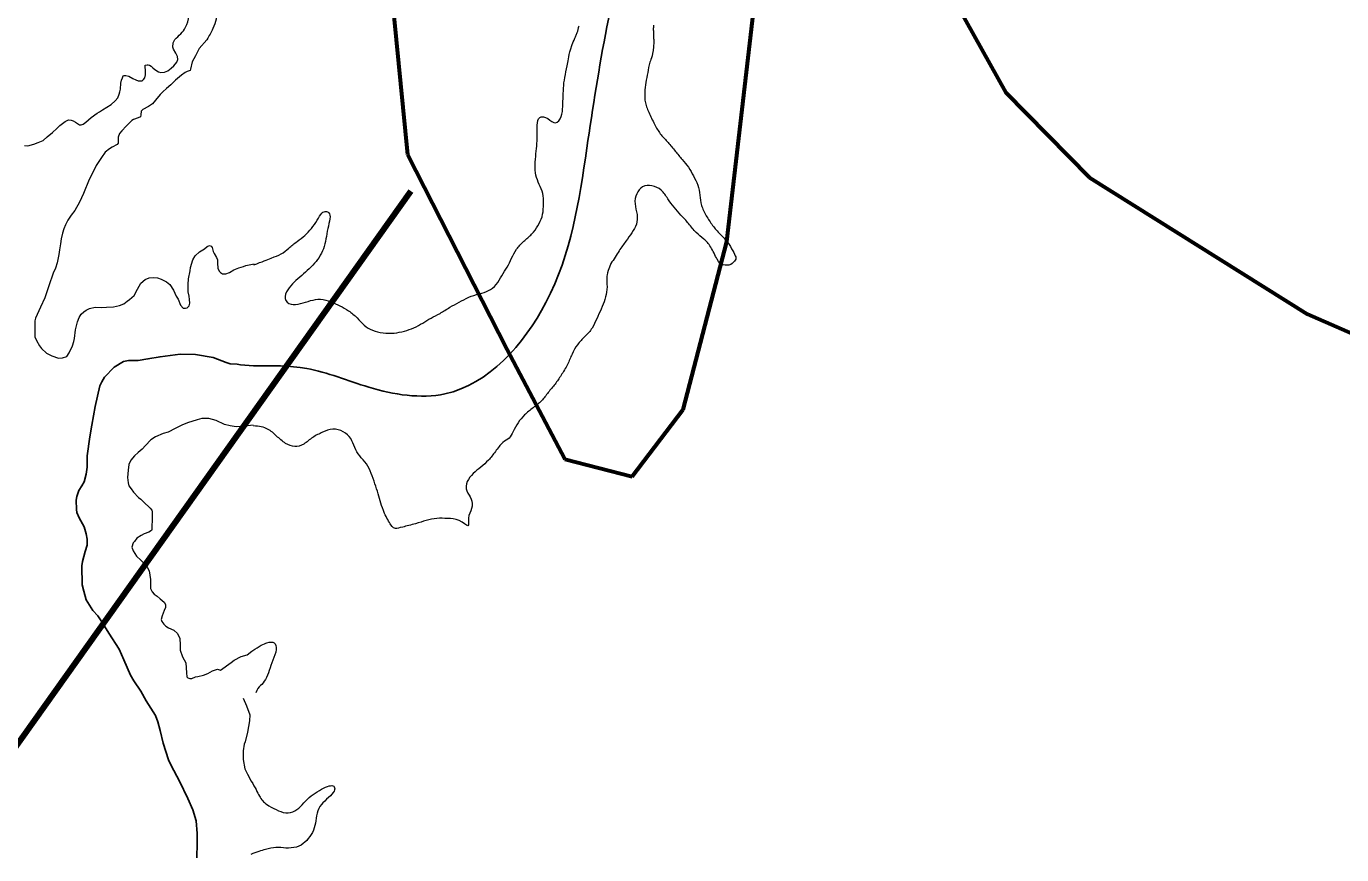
# Model space of a CAD drawing. Extents: x 553962 to 842807, y 8883888 to 9032388.
# Drawn here: x 712332 to 715092, y 8968303 to 8970041 of the extents above; entities that cross this region are included whole.
import ezdxf

# ---------------------------------------------------------------- set-up
doc = ezdxf.new("R2010")
doc.units = 0
doc.header["$LTSCALE"] = 200
doc.linetypes.add('LONG_DASH_SHORT_DASH', pattern=[9.9, 6, -1.2, 1.5, -1.2])
for name, color, linetype, lineweight in [('24', 7, 'Continuous', 25), ('7', 7, 'Continuous', 90), ('8', 7, 'Continuous', 13), ('9', 7, 'Continuous', 90)]:
    doc.layers.add(name, color=color, linetype=linetype, lineweight=lineweight)

msp = doc.modelspace()

# ---------------------------------------------------------------- linework, layer by layer
at = {"layer": '24'}
for points in [[(712690, 8968326.5), (712690.3, 8968347.4), (712687.7, 8968373.4), (712681.1, 8968396.6), (712670.7, 8968420.3), (712652.7, 8968457.2), (712635.7, 8968489.6), (712630.2, 8968501.8), (712618.7, 8968536.4), (712612.4, 8968563.2), (712607.7, 8968581.2), (712602.5, 8968594.8), (712582.9, 8968625.7), (712571.7, 8968645.8), (712556.8, 8968667.7), (712550.1, 8968679.4), (712536.4, 8968711.4), (712526.2, 8968733.8), (712504.6, 8968767.7), (712488.9, 8968793.2), (712481.3, 8968803.6), (712470.9, 8968814.8), (712457.3, 8968837.7), (712452.4, 8968855.4), (712449, 8968868.7), (712448.2, 8968908.5), (712449.5, 8968918.2), (712455.2, 8968939), (712459.4, 8968952.5), (712458.9, 8968964.7), (712457.1, 8968975.7), (712452.6, 8968990.5), (712442.7, 8969009.5), (712437.8, 8969020.8), (712436.7, 8969027), (712435.9, 8969046.5), (712437.7, 8969054.3), (712441.6, 8969067.1), (712447.9, 8969077), (712452.6, 8969085.3), (712457.3, 8969101), (712459.4, 8969116.1), (712459.2, 8969139.7), (712464.6, 8969179.8), (712468.8, 8969203.8), (712475.9, 8969243.4), (712486.1, 8969286.9), (712490, 8969295), (712495.5, 8969304.8), (712515.6, 8969325.4), (712535.4, 8969337.4), (712546.3, 8969339.7), (712566.2, 8969339.7), (712586.8, 8969343.1), (712612.1, 8969347.5), (712654.3, 8969353), (712686.3, 8969352.2), (712723.6, 8969346.3), (712751, 8969335.6), (712759.6, 8969332.7), (712773.7, 8969331.9), (712781.3, 8969330.9), (712808.4, 8969328.7)], [(712689.2, 8968296.1), (712690, 8968326.5)]]:
    msp.add_lwpolyline(points, dxfattribs=at)
msp.add_spline([(712808.4, 8969328.7), (712919.9, 8969322.8), (713050.3, 8969283.7), (713210.1, 8969269.8), (713421.9, 8969461.2), (713507.8, 8969785.2), (713611.3, 8970290), (713710.5, 8970556), (713756, 8970671), (713844.9, 8971036.8), (713896, 8971286.1), (714036.6, 8971490.7), (714335.6, 8971975.9), (714439.2, 8972202.6), (714548.2, 8972369.4), (714774.9, 8972667.5), (714944, 8972914.8), (715048.1, 8973090.5)], degree=3, dxfattribs=at)
at = {"layer": '7', "linetype": 'LONG_DASH_SHORT_DASH', "lineweight": 60}
for points in [[(713548.2, 8973037.2), (713667.8, 8972559), (713145.8, 8971468), (713072, 8971115.2), (713033.8, 8970779.8), (713131.2, 8969771.7), (713339.8, 8969363.5), (713461.5, 8969132.7), (713602.6, 8969096.1), (713709.9, 8969236.6), (713801.3, 8969589.2), (713858.6, 8970083.5), (713912.6, 8970189.1), (714054.9, 8970293.8), (714248.1, 8970150.8), (714387.4, 8969902.2)], [(714387.4, 8969902.2), (714562.6, 8969724), (714791.2, 8969580.7), (715019.8, 8969437.3), (715266.3, 8969329.2), (715566.5, 8969291.3), (716240, 8969497.5), (716452.6, 8969548.7), (716647.3, 8969582.3), (716912.5, 8969580.1), (717194.9, 8969524.6), (717616.1, 8969176.7), (717779.5, 8968954.6), (717981.6, 8968510.6), (718255.9, 8967518.7), (718550, 8966774), (718899, 8966240.8), (719126.6, 8965991.5), (719265.4, 8965689.9), (719369.1, 8965406.3), (719491, 8965193.2), (719658.3, 8965140.1)]]:
    msp.add_lwpolyline(points, dxfattribs=at)
at = {"layer": '8'}
for points in [[(713479.4, 8970008.8), (713480.9, 8970011.9), (713482.7, 8970015.9), (713483.9, 8970018.7), (713484.8, 8970020.8), (713485.6, 8970022.7), (713486.3, 8970024.5), (713487, 8970026.2), (713487.6, 8970027.8), (713488.1, 8970029.3), (713488.6, 8970030.9), (713489, 8970032.4), (713489.4, 8970033.9), (713489.8, 8970035.5), (713490.2, 8970037.1), (713490.6, 8970038.8), (713491, 8970040.4), (713491.4, 8970042)], [(713647.5, 8970043.5), (713647.4, 8970041), (713647.4, 8970038.5), (713647.3, 8970036.1), (713647.3, 8970033.8), (713647.4, 8970031.5), (713647.4, 8970029.5), (713647.5, 8970027.6), (713647.5, 8970025.8), (713647.6, 8970024.2), (713647.7, 8970022.5), (713647.8, 8970020.9), (713647.8, 8970019.3), (713647.9, 8970017.6), (713648, 8970015.8), (713648.2, 8970013.4), (713648.3, 8970009.8), (713648.5, 8970007.8)], [(712327.5, 8969790.7), (712334.5, 8969790.5), (712347, 8969793.7), (712356.3, 8969797), (712366.6, 8969801.3), (712375.3, 8969809), (712386.5, 8969817.9), (712395.8, 8969826.9), (712402.2, 8969833), (712413.3, 8969841.2), (712420.2, 8969844.5), (712425.9, 8969844.1), (712430, 8969842.7), (712434.8, 8969839.7), (712439.2, 8969837), (712443.3, 8969834.5), (712446.8, 8969834.5), (712450.9, 8969835.7), (712456.5, 8969839.7), (712467.8, 8969849.6), (712480.2, 8969858.5), (712485.3, 8969861.7), (712491.6, 8969866.1), (712500.8, 8969871.7), (712509.9, 8969877.2), (712518, 8969884.6), (712523.5, 8969890.7), (712526.5, 8969898.8), (712528.1, 8969903.4), (712529.1, 8969909.1), (712530.1, 8969922), (712531.6, 8969928.1), (712533.1, 8969932.8), (712535.1, 8969936.9), (712537, 8969937.9), (712540.2, 8969938.1), (712546.7, 8969936.6), (712555.2, 8969931.5), (712561.1, 8969928.6), (712566.5, 8969926.7), (712574.4, 8969926.8), (712577.6, 8969929.3), (712579.9, 8969933.1), (712581.5, 8969939.4), (712581.8, 8969944.2), (712581.4, 8969949.7), (712580.9, 8969954.3), (712581.2, 8969959.5), (712585.3, 8969960.3), (712587.1, 8969960.1), (712589.7, 8969959.2), (712593.7, 8969957.3), (712597.3, 8969954.2), (712601.3, 8969950.2), (712608.8, 8969945.6), (712613.9, 8969944), (712621.2, 8969944.7), (712628.5, 8969947.3), (712635.7, 8969952.9), (712641.3, 8969958.4), (712647.3, 8969965.6), (712649.5, 8969971.3), (712648.5, 8969978), (712645.4, 8969984.6), (712640.4, 8969993), (712638.7, 8969997), (712639.5, 8970006.7), (712643.1, 8970013.3)], [(712710.5, 8970013), (712694.5, 8969994.3), (712686.4, 8969978.8), (712679.6, 8969966.4), (712675.9, 8969951.4), (712675.4, 8969948), (712669.3, 8969946.1), (712665.2, 8969944.1), (712657.2, 8969938.6), (712644.7, 8969927.7), (712634.5, 8969917.9), (712625.5, 8969910.7), (712618.1, 8969903.2), (712612.5, 8969897.6), (712602.3, 8969886.3), (712596.2, 8969878.2), (712587.7, 8969873.1), (712575.8, 8969866.7), (712572.8, 8969862.8), (712571.6, 8969855.4), (712571.1, 8969851.3), (712566.5, 8969849.3), (712556.7, 8969845.6), (712552.8, 8969843.5), (712550.3, 8969840.7), (712540.9, 8969831.6), (712531.7, 8969821.4), (712527.3, 8969815.8), (712524.5, 8969808.6), (712524.6, 8969800.9), (712524.6, 8969795.9), (712522.4, 8969792.8), (712511.9, 8969787.4), (712506, 8969784), (712496.8, 8969776.6), (712489.3, 8969765.6), (712478.3, 8969749), (712470.9, 8969734.5), (712463.4, 8969719.4), (712451.3, 8969690.3), (712443.2, 8969672), (712433, 8969654.6), (712425.6, 8969644.8), (712418.8, 8969634), (712413.8, 8969624.5), (712410, 8969616.1), (712407.8, 8969607.1), (712404.5, 8969595.4), (712403.2, 8969584.8), (712401.3, 8969572.2), (712399.8, 8969562.3), (712396.2, 8969544.8), (712392.7, 8969533.3), (712388.1, 8969522.8), (712379.1, 8969496.2), (712370.3, 8969471.2), (712361.6, 8969451.7), (712350.6, 8969428.6), (712349.1, 8969423), (712349.1, 8969389.5)], [(712349.1, 8969389.5), (712352.6, 8969381.6), (712358.9, 8969370.2), (712363.6, 8969364.7), (712374, 8969355.4), (712385.4, 8969349.5), (712399.1, 8969344.9), (712407.7, 8969345.1), (712416.2, 8969348.1), (712421.4, 8969355.6), (712428.7, 8969370.6), (712431.4, 8969379.6), (712432.6, 8969386), (712434.6, 8969403.8), (712439.1, 8969421.2), (712442.7, 8969430.1), (712446.7, 8969436.7), (712452.5, 8969442), (712456.8, 8969445.3), (712464.4, 8969448.9), (712476.1, 8969451.4), (712490.2, 8969451.2), (712499.8, 8969451.4), (712514.6, 8969452.4), (712527.2, 8969455.3), (712535.9, 8969459), (712543, 8969464.4), (712548.1, 8969467.8), (712557.5, 8969476.3), (712564.8, 8969489.4), (712571.9, 8969501.9), (712581.2, 8969509.5), (712589.2, 8969513.2), (712597.5, 8969513.7), (712606.6, 8969513.2), (712614.4, 8969510.5), (712625.6, 8969505.1), (712632.6, 8969499.2), (712640.5, 8969487), (712646.1, 8969475), (712650.3, 8969468.6), (712655.2, 8969455.6), (712660.9, 8969449.8), (712665.8, 8969449.5), (712669.4, 8969450.5), (712673.3, 8969454.6), (712674.5, 8969460.2), (712673.8, 8969468), (712673.6, 8969474.4), (712671.4, 8969483.5), (712671.1, 8969499.1), (712671.6, 8969510.9), (712675.2, 8969528), (712676.2, 8969534.9), (712681, 8969551.1), (712686.2, 8969559.4), (712695.2, 8969567.7), (712705.2, 8969573.8), (712711.3, 8969578.9), (712715.7, 8969581.1), (712719.1, 8969579.9), (712721.8, 8969576.8), (712723.5, 8969568.7), (712726, 8969564.3), (712730.8, 8969556), (712732.6, 8969550.8), (712732.5, 8969544), (712733.6, 8969533.5), (712736, 8969527.4), (712739.1, 8969524.1), (712743.5, 8969521.9), (712750.1, 8969521.9), (712758.2, 8969524.3), (712766.9, 8969530.2), (712777.4, 8969533.9), (712787.2, 8969537.3), (712792.1, 8969538.8), (712810, 8969542.8)], [(712807.6, 8969203.8), (712796.2, 8969202.5), (712788.2, 8969201.7), (712771.6, 8969200.7), (712759.6, 8969202.3), (712747.5, 8969205.5), (712729.6, 8969213.8), (712714.6, 8969218.3), (712699.9, 8969218), (712690, 8969215.1), (712670.1, 8969209.1), (712657.8, 8969204), (712643.9, 8969196.8), (712629.2, 8969189.6), (712619, 8969186.4), (712602.7, 8969179.4), (712593.1, 8969173.3), (712581.8, 8969161.2), (712574.6, 8969153.5), (712566.3, 8969146.8), (712558.3, 8969139.6), (712550.8, 8969130.6), (712547, 8969121.8), (712545.1, 8969109.5), (712543.8, 8969094.5), (712545.1, 8969082.8), (712546.7, 8969076.4), (712551.6, 8969070.5), (712556.6, 8969063.3), (712567.1, 8969052.4), (712571.9, 8969048.4), (712577.6, 8969042.8), (712591.7, 8969030), (712594.7, 8969026), (712595.8, 8969022.2), (712595.5, 8969012.1), (712594.9, 8968984.5), (712593.9, 8968982.7), (712588.5, 8968979.5), (712578.9, 8968976), (712572.2, 8968972.8), (712563.7, 8968966.6), (712558.3, 8968960), (712555.6, 8968956.8), (712553, 8968948.2), (712555.4, 8968940), (712562.9, 8968929.3), (712571.7, 8968920.7), (712579.7, 8968913.2), (712585.1, 8968906.3), (712589.6, 8968898), (712592.3, 8968879.9), (712592.1, 8968861.2), (712595.3, 8968854.5), (712599.5, 8968849.5), (712606.2, 8968844.9), (712612.4, 8968839.6), (712620.7, 8968832.6), (712623.6, 8968827.8), (712623.9, 8968821.7), (712620.7, 8968815.2), (712616.7, 8968804), (712614.8, 8968796.4), (712616.2, 8968791.9), (712619.9, 8968786.3), (712624.2, 8968782), (712630.1, 8968778.5), (712641.3, 8968773.7), (712649.1, 8968766.8), (712653.6, 8968756.1), (712654.4, 8968743.1), (712654.4, 8968732.1), (712659.2, 8968718), (712666.4, 8968705.2), (712667.9, 8968684.5), (712668.5, 8968676), (712670.6, 8968673.9), (712674.9, 8968672.2), (712678.6, 8968672.5), (712686.4, 8968676), (712691.7, 8968676.5), (712703.2, 8968679.5), (712712.3, 8968682.9), (712722, 8968688.6), (712732.4, 8968692.3), (712739.3, 8968690.2)], [(712739.3, 8968690.2), (712761.5, 8968706.2), (712767.7, 8968710.7), (712782.7, 8968718.7), (712795, 8968722), (712804.9, 8968729.6)], [(712786.7, 8968630.8), (712793.9, 8968615.3), (712800.3, 8968596.4), (712799.7, 8968583.8), (712796, 8968560.1), (712790.9, 8968539.3), (712788.5, 8968534.5), (712786.9, 8968520.6), (712786.3, 8968502.2), (712789.8, 8968482.9), (712796, 8968471.7), (712803.4, 8968456.7)]]:
    msp.add_lwpolyline(points, dxfattribs=at)
msp.add_spline([(712643.1, 8970013.3), (712665.7, 8970039), (712672.7, 8970062.8), (712671.3, 8970096.4), (712669.9, 8970124.4), (712653.1, 8970165), (712646.1, 8970209.8), (712646.1, 8970254.7), (712641.9, 8970303.7), (712625.1, 8970344.3), (712595.8, 8970380.7), (712565, 8970433.9), (712553.8, 8970470.3), (712537, 8970510.9), (712514.6, 8970543.1), (712485.2, 8970564.1), (712481, 8970580.9), (712490.8, 8970613.1), (712499.2, 8970637), (712523, 8970621.6), (712537, 8970576.7), (712558, 8970537.5), (712580.3, 8970503.9), (712599.9, 8970446.5), (712625.1, 8970405.9), (712667.1, 8970373.7), (712704.9, 8970335.9), (712717.5, 8970277.1), (712707.7, 8970223.8), (712700.7, 8970184.6), (712713.3, 8970153.8), (712728.7, 8970117.4), (712732.9, 8970076.8), (712723.1, 8970036.2), (712710.5, 8970013)], degree=3, dxfattribs=at)
for points in [[(712809.3, 8969540.5), (712826.8, 8969547.1), (712847.3, 8969555.8), (712866.7, 8969562.2), (712882.2, 8969575.1), (712899.7, 8969590.2), (712916.8, 8969601.6), (712929.8, 8969616.8), (712942.5, 8969633.7), (712951.4, 8969652.2), (712961.8, 8969652.6), (712961.8, 8969652.6), (712970.8, 8969647), (712966.6, 8969627.2), (712961.9, 8969605.7), (712958.7, 8969583.9), (712951.5, 8969564.6), (712940.3, 8969547.6), (712924.9, 8969531.8), (712909.9, 8969518.5), (712893, 8969504.4), (712879.2, 8969489.1), (712870.5, 8969468.8), (712886.1, 8969455), (712907.1, 8969458.6), (712928.2, 8969465.8), (712948.5, 8969470.2), (712971.1, 8969463.6), (712989.6, 8969454.4), (713008, 8969445.2), (713026.3, 8969429.3), (713040.1, 8969412.7), (713057.2, 8969402.1), (713079.9, 8969397.2), (713103.6, 8969396.6), (713125.1, 8969400.9), (713145.1, 8969407.9), (713163.6, 8969418.1), (713180.6, 8969429.4), (713199.3, 8969437.6), (713220.4, 8969452.2), (713240.3, 8969461.7), (713259.1, 8969473.2), (713282.7, 8969479.6), (713302, 8969485.2), (713318.6, 8969497.7), (713329.3, 8969518.3), (713341.3, 8969535.5), (713349.7, 8969554.1), (713359.5, 8969573.6), (713374.8, 8969590.3), (713392.9, 8969604.2), (713405.7, 8969622.7), (713415, 8969640.9), (713417.2, 8969662.5), (713417.3, 8969685.9), (713410.5, 8969704.7), (713401.3, 8969723.3), (713398.5, 8969743.9), (713400.4, 8969768.2), (713403, 8969790), (713403.8, 8969811), (713403.2, 8969833.7), (713405.8, 8969853.8), (713426.7, 8969849.3), (713442.4, 8969832.8), (713456.2, 8969851.6), (713457.1, 8969872.6), (713458.4, 8969894.6), (713458.6, 8969916.8), (713462.5, 8969939.4), (713468.2, 8969963.2), (713470.6, 8969985.9), (713479.4, 8970008.8)], [(713648.5, 8970007.8), (713647.1, 8969980), (713638.1, 8969965.6), (713636.2, 8969943.6), (713630.8, 8969923.1), (713629.2, 8969902.8), (713629, 8969879.9), (713639, 8969858.6), (713651.3, 8969831.3), (713662.9, 8969813.1), (713678.3, 8969797.7), (713693.6, 8969778.9), (713707.5, 8969761.5), (713721.7, 8969745.5), (713731.5, 8969727.2), (713741.6, 8969708.5), (713745.4, 8969686.4), (713747.1, 8969665.5), (713757.9, 8969643.4), (713771.2, 8969622.8), (713787.5, 8969604.7), (713804.1, 8969588.6), (713814.5, 8969569), (713821.7, 8969555.5), (713820.5, 8969552.1), (713811.5, 8969539.6), (713792.5, 8969538.4), (713781.5, 8969548.5), (713768.2, 8969580.9), (713753.6, 8969595), (713736.8, 8969607.3), (713721.5, 8969627.4), (713705, 8969645.3), (713690.8, 8969661.1), (713677.5, 8969678.8), (713665.4, 8969699.1), (713644.2, 8969708), (713623.6, 8969706.9), (713610.9, 8969690.2), (713607, 8969669.1), (713614.7, 8969646), (713613.4, 8969625.3), (713602.2, 8969607.9), (713590.1, 8969590.2), (713575.7, 8969571.6), (713564.5, 8969551.7), (713558.1, 8969543.3)], [(713558.1, 8969543.3), (713549, 8969519.8), (713549.5, 8969510.9), (713550.9, 8969488.6), (713546, 8969467.7), (713538.3, 8969448), (713528.2, 8969426.7), (713520, 8969407.2), (713504.2, 8969389.8), (713486.7, 8969373.4), (713476.4, 8969353.3), (713468.2, 8969331.9), (713453.5, 8969307.6), (713441.7, 8969290.3), (713426.4, 8969272.9), (713413.6, 8969254), (713395.2, 8969241.1), (713376.1, 8969225.5), (713363.6, 8969209.9), (713351.9, 8969189.8), (713346, 8969175.2), (713331.7, 8969170.8), (713315.4, 8969147.8), (713301.9, 8969130.5), (713285.3, 8969115.5), (713269.2, 8969103.1), (713254.7, 8969086.6), (713253.4, 8969064.7), (713267.6, 8969050.1), (713267.9, 8969028.9), (713256.1, 8969009.8), (713263.2, 8968985.2), (713240.6, 8969007.3), (713214.5, 8969008.1), (713193.4, 8969009.5), (713170, 8969004.1), (713150, 8968997.2), (713118.1, 8968989.5), (713105.6, 8968986.1), (713098.2, 8968990.3), (713081.6, 8969020.7), (713075.5, 8969040.3), (713070, 8969059.7), (713063.1, 8969081.2), (713055.7, 8969103), (713046.2, 8969123.6), (713030.1, 8969138.9), (713019.9, 8969157), (713013.8, 8969176.8), (712998, 8969191.5), (712974.3, 8969198.6), (712953.3, 8969189), (712932, 8969179.5), (712914.1, 8969162.5), (712894.7, 8969157.1), (712875.5, 8969164.2), (712856, 8969181.5), (712840.4, 8969197.4), (712820.3, 8969202.2), (712807.5, 8969202.4)], [(712804.9, 8968729.6), (712821.6, 8968741.3), (712838.3, 8968749.4), (712852.9, 8968749.7), (712858.7, 8968734.7), (712847.8, 8968709.9), (712841.9, 8968689.5), (712833.4, 8968668.9), (712823.9, 8968657), (712815.1, 8968650.5), (712813.3, 8968642.1)], [(712803.4, 8968456.7), (712812.5, 8968443.4), (712819.9, 8968423.5), (712834.8, 8968407.4), (712856.3, 8968397.2), (712875.6, 8968388.1), (712896, 8968393.3), (712910.8, 8968406.9), (712924.4, 8968423.3), (712942.1, 8968435.1), (712960.1, 8968445.3), (712974.2, 8968449.1), (712979.5, 8968443.8), (712978.3, 8968434.3), (712961.4, 8968418.6), (712946.3, 8968404.9), (712939.5, 8968384.4), (712938.6, 8968363.5), (712929.9, 8968344.6), (712917, 8968328.2), (712899.4, 8968317), (712875.9, 8968315.9), (712855.4, 8968319.1), (712834.7, 8968314.5), (712814.8, 8968308.1), (712802.5, 8968303.2)]]:
    msp.add_open_spline(points, degree=3, dxfattribs=at)
at = {"layer": '9'}
msp.add_lwpolyline([(691582, 8951218.7), (697371.2, 8956056), (705081.2, 8958366.8), (713138.6, 8969695)], dxfattribs=at)

doc.saveas('drawing.dxf')
